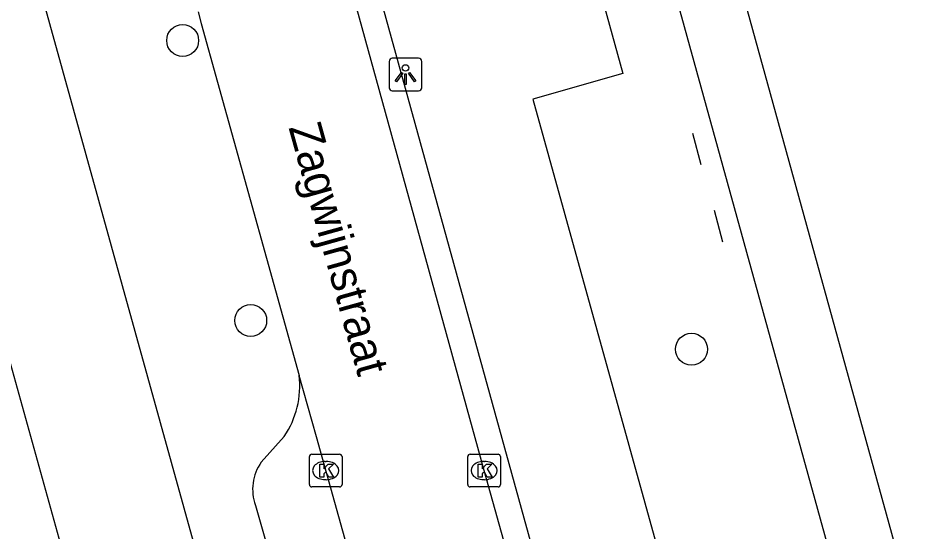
# Model space of a CAD drawing. Extents: x 159053 to 160041, y 380450 to 381422.
# Drawn here: x 159274.43 to 159302.16, y 380984.43 to 381000.16 of the extents above; entities that cross this region are included whole.
import ezdxf

# ---------------------------------------------------------------- set-up
doc = ezdxf.new("R2010")
doc.units = 0
for name, color, linetype in [('IMGEO_Boom', 7, 'Continuous'), ('IMGEO_Groenvoorziening', 7, 'Continuous'), ('IMGEO_Hek', 7, 'Continuous'), ('IMGEO_Kolk', 7, 'Continuous'), ('IMGEO_Lichtpunt', 7, 'Continuous'), ('IMGEO_Openbare_ruimte_label', 7, 'Continuous'), ('IMGEO_Pand', 7, 'Continuous'), ('IMGEO_Rijbaan_lokaal_open', 7, 'Continuous'), ('IMGEO_Voetpad_halfverhard', 7, 'Continuous'), ('IMGEO_Voetpad_open', 7, 'Continuous')]:
    doc.layers.add(name, color=color, linetype=linetype)

msp = doc.modelspace()

# ---------------------------------------------------------------- linework, layer by layer
at = {"layer": 'IMGEO_Boom'}
for centre in [(159279.478, 380999.479), (159281.563, 380990.903), (159295.072, 380990.023)]:
    msp.add_circle(centre, 0.489, dxfattribs=at)
at = {"layer": 'IMGEO_Groenvoorziening'}
msp.add_lwpolyline([(159291.218, 381004.807), (159292.969, 380998.465), (159290.211, 380997.678), (159296.09, 380976.486)], dxfattribs=at)
at = {"layer": 'IMGEO_Hek'}
for points in [[(159295.098, 380996.645), (159295.357, 380995.679)], [(159295.765, 380994.279), (159296.023, 380993.313)]]:
    msp.add_lwpolyline(points, dxfattribs=at)
at = {"layer": 'IMGEO_Kolk'}
for p, q in [((159283.36, 380985.883), (159283.36, 380986.735)), ((159283.435, 380986.809), (159284.287, 380986.809)), ((159283.848, 380986.589), (159283.873, 380986.589)), ((159284.361, 380986.735), (159284.361, 380985.883)), ((159288.215, 380985.883), (159288.215, 380986.735)), ((159288.29, 380986.809), (159289.142, 380986.809)), ((159288.703, 380986.589), (159288.728, 380986.589)), ((159289.216, 380986.735), (159289.216, 380985.883)), ((159283.871, 380986.029), (159283.846, 380986.029)), ((159288.726, 380986.029), (159288.701, 380986.029)), ((159284.287, 380985.809), (159283.435, 380985.809)), ((159289.142, 380985.809), (159288.29, 380985.809))]:
    msp.add_line(p, q, dxfattribs=at)
for points in [[(159283.36, 380985.883), (159283.36, 380986.735)], [(159283.435, 380986.809), (159284.287, 380986.809)], [(159284.361, 380986.735), (159284.361, 380985.883)], [(159288.215, 380985.883), (159288.215, 380986.735)], [(159288.29, 380986.809), (159289.142, 380986.809)], [(159289.216, 380986.735), (159289.216, 380985.883)], [(159283.681, 380986.509), (159283.804, 380986.509), (159283.804, 380986.358), (159283.934, 380986.509), (159284.098, 380986.509), (159283.952, 380986.358), (159284.105, 380986.109), (159283.953, 380986.109), (159283.868, 380986.273), (159283.804, 380986.206), (159283.804, 380986.109), (159283.681, 380986.109), (159283.681, 380986.509)], [(159288.536, 380986.509), (159288.659, 380986.509), (159288.659, 380986.358), (159288.789, 380986.509), (159288.953, 380986.509), (159288.807, 380986.358), (159288.96, 380986.109), (159288.808, 380986.109), (159288.723, 380986.273), (159288.659, 380986.206), (159288.659, 380986.109), (159288.536, 380986.109), (159288.536, 380986.509)], [(159284.287, 380985.809), (159283.435, 380985.809)], [(159289.142, 380985.809), (159288.29, 380985.809)]]:
    msp.add_lwpolyline(points, dxfattribs=at)
for centre, start, end in [((159283.437, 380986.733), 91.552, 178.448), ((159283.437, 380986.733), 91.552, 178.448), ((159284.285, 380986.733), 1.552, 88.448), ((159284.285, 380986.733), 1.552, 88.448), ((159288.292, 380986.733), 91.552, 178.448), ((159288.292, 380986.733), 91.552, 178.448), ((159289.14, 380986.733), 1.552, 88.448), ((159289.14, 380986.733), 1.552, 88.448), ((159283.437, 380985.885), 181.552, 268.448), ((159283.437, 380985.885), 181.552, 268.448), ((159284.285, 380985.885), 271.552, 358.448), ((159284.285, 380985.885), 271.552, 358.448), ((159288.292, 380985.885), 181.552, 268.448), ((159288.292, 380985.885), 181.552, 268.448), ((159289.14, 380985.885), 271.552, 358.448), ((159289.14, 380985.885), 271.552, 358.448)]:
    msp.add_arc(centre, 0.0765, start, end, dxfattribs=at)
for centre, major_axis, ratio, start_param, end_param in [((159283.847, 380986.309), (-0.387, 0.002), 0.722429, 4.712389, 7.853982), ((159283.872, 380986.309), (-0.39, 0.002), 0.717154, 1.570796, 4.712389), ((159288.702, 380986.309), (-0.387, 0.002), 0.722429, 4.712389, 7.853982), ((159288.727, 380986.309), (-0.39, 0.002), 0.717154, 1.570796, 4.712389)]:
    msp.add_ellipse(centre, major_axis=major_axis, ratio=ratio, start_param=start_param, end_param=end_param, dxfattribs=at)
at = {"layer": 'IMGEO_Lichtpunt'}
for p, q in [((159285.808, 380998.839), (159285.808, 380998.032)), ((159285.808, 380998.839), (159285.808, 380998.032)), ((159286.71, 380998.934), (159285.902, 380998.934)), ((159286.71, 380998.934), (159285.902, 380998.934)), ((159286.804, 380998.032), (159286.804, 380998.839)), ((159286.804, 380998.032), (159286.804, 380998.839)), ((159285.902, 380997.938), (159286.71, 380997.938)), ((159285.902, 380997.938), (159286.71, 380997.938))]:
    msp.add_line(p, q, dxfattribs=at)
for points in [[(159286.182, 380998.503), (159286.221, 380998.475), (159286.033, 380998.213), (159285.995, 380998.24), (159286.182, 380998.503)], [(159286.394, 380998.475), (159286.432, 380998.502), (159286.619, 380998.24), (159286.58, 380998.212), (159286.394, 380998.475)], [(159286.284, 380998.455), (159286.331, 380998.455), (159286.331, 380998.133), (159286.284, 380998.133), (159286.284, 380998.455)]]:
    msp.add_lwpolyline(points, dxfattribs=at)
msp.add_circle((159286.307, 380998.637), 0.0994, dxfattribs=at)
for centre, start, end in [((159285.902, 380998.839), 90, 180), ((159285.902, 380998.839), 90, 180), ((159286.71, 380998.839), 0, 90), ((159286.71, 380998.839), 0, 90), ((159285.902, 380998.032), 180, 270), ((159285.902, 380998.032), 180, 270), ((159286.71, 380998.032), 270, 0), ((159286.71, 380998.032), 270, 360)]:
    msp.add_arc(centre, 0.0946, start, end, dxfattribs=at)
at = {"layer": 'IMGEO_Pand'}
msp.add_lwpolyline([(159275.799, 380983.86), (159274.162, 380989.745), (159272.231, 380989.208), (159271.406, 380992.175)], dxfattribs=at)
at = {"layer": 'IMGEO_Rijbaan_lokaal_open'}
for points in [[(159291.694, 380975.682), (159288.716, 380986.309), (159281.874, 381011.139)], [(159279.948, 381000.36), (159280.048, 381000), (159283.051, 380989.219)], [(159287.197, 380974.398), (159283.575, 380987.338), (159283.051, 380989.219)]]:
    msp.add_lwpolyline(points, dxfattribs=at)
at = {"layer": 'IMGEO_Voetpad_halfverhard'}
for points in [[(159293.692, 381004.092), (159300.679, 380978.809)], [(159302.411, 380980.049), (159295.836, 381003.844)]]:
    msp.add_lwpolyline(points, dxfattribs=at)
at = {"layer": 'IMGEO_Voetpad_open'}
for points in [[(159265.037, 381037.32), (159275.394, 381000), (159289.244, 380950.092)], [(159292.532, 380975.5), (159284.91, 381003.085)], [(159282.591, 380987.356), (159281.887, 380986.563)], [(159281.709, 380985.241), (159287.631, 380964.481)]]:
    msp.add_lwpolyline(points, dxfattribs=at)
for centre, radius, start, end in [((159280.308, 380988.908), 2.761, 325.7948, 6.4658), ((159283.057, 380985.733), 1.435, 144.6253, 200.0378)]:
    msp.add_arc(centre, radius, start, end, dxfattribs=at)

# ---------------------------------------------------------------- texts
at = {"layer": 'IMGEO_Openbare_ruimte_label'}
msp.add_text('Zagwijnstraat', height=1, rotation=285.6069, dxfattribs=at).set_placement((159282.718, 380996.816))

doc.saveas('drawing.dxf')
